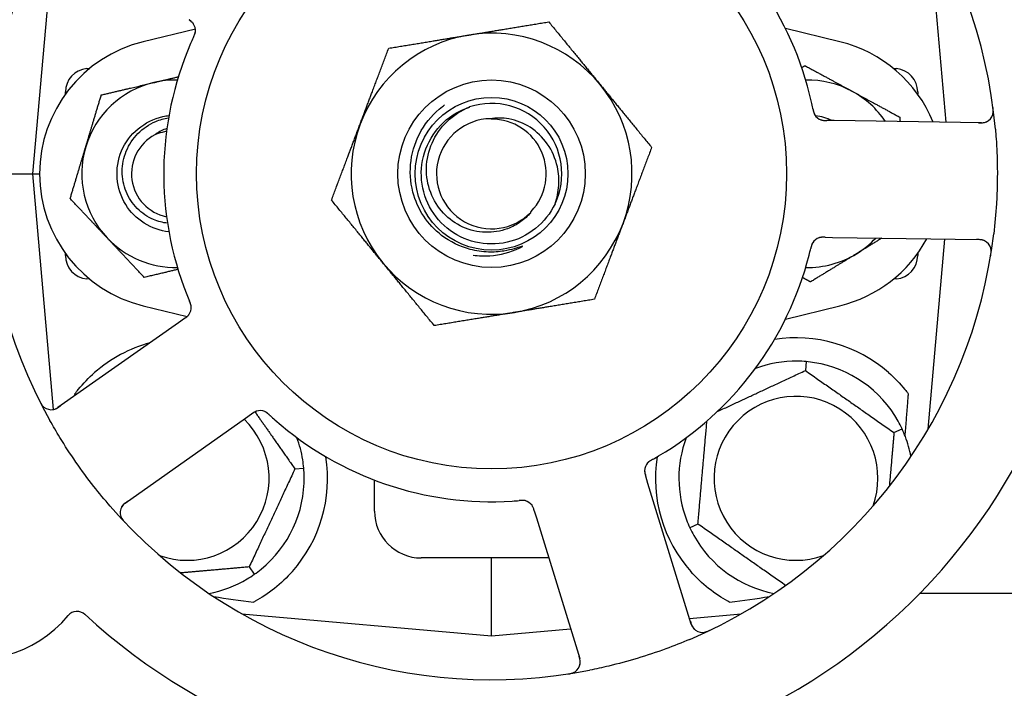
# Model space of a CAD drawing. Header units: inches. Extents: x 24 to 1128, y -58 to 748.
# Tile 617 of 656: x 617.58 to 620.21, y 567.19 to 568.97. Entities that reach past the tile are written whole.
import ezdxf

# ---------------------------------------------------------------- set-up
doc = ezdxf.new("R2010")
doc.units = ezdxf.units.IN
doc.header["$LTSCALE"] = 32
doc.header["$MEASUREMENT"] = 0
doc.layers.add('Visible (ANSI)', color=7, linetype='Continuous', lineweight=30)

msp = doc.modelspace()

# ---------------------------------------------------------------- linework, layer by layer
at = {"layer": 'Visible (ANSI)'}
for p, q in [((620.05613, 568.69701), (620.00851, 569.24124)), ((617.67616, 569.22298), (617.61813, 568.55978)), ((619.77281, 568.91195), (619.6276, 568.94738)), ((618.05261, 568.9459), (617.91346, 568.91195)), ((617.76269, 568.84025), (617.77057, 568.84094)), ((619.91569, 568.84094), (619.92358, 568.84025)), ((617.70563, 568.77219), (617.70563, 568.77799)), ((619.98063, 568.77799), (619.98063, 568.77219)), ((619.75782, 568.70157), (619.73792, 568.70188)), ((620.15078, 568.69557), (619.75782, 568.70157)), ((617.49313, 568.55978), (617.61813, 568.55978)), ((617.61813, 568.55978), (617.63688, 568.55978)), ((617.61813, 568.55978), (617.67315, 567.9309)), ((619.73319, 568.39041), (619.75306, 568.39011)), ((619.75306, 568.39011), (620.14603, 568.3841)), ((620.00851, 567.87832), (620.05289, 568.38553)), ((617.70563, 568.34157), (617.70563, 568.34737)), ((619.98063, 568.34737), (619.98063, 568.34157)), ((617.77057, 568.27862), (617.76269, 568.27931)), ((619.92358, 568.27931), (619.91569, 568.27862)), ((617.91346, 568.20761), (618.03065, 568.17902)), ((619.6276, 568.17218), (619.77281, 568.20761)), ((618.00726, 568.1622), (617.68581, 567.93608)), ((618.02351, 568.17364), (618.00726, 568.1622)), ((619.68287, 568.05859), (619.68079, 568.03486)), ((617.86504, 567.68131), (618.18648, 567.90743)), ((618.18648, 567.90743), (618.20275, 567.91888)), ((619.91726, 567.86928), (619.93885, 567.87935)), ((618.31821, 567.77244), (618.34194, 567.77452)), ((618.53063, 567.65978), (618.53063, 567.74249)), ((619.26064, 567.73368), (619.25478, 567.75269)), ((619.37636, 567.35809), (619.26064, 567.73368)), ((618.9571, 567.66094), (618.96295, 567.64196)), ((618.96295, 567.64196), (619.07867, 567.26637)), ((619.394, 567.62528), (619.37241, 567.61521)), ((618.99597, 567.53478), (618.65563, 567.53478)), ((618.84313, 567.45218), (618.84313, 567.53478)), ((618.19621, 567.51081), (618.20988, 567.49129)), ((618.84313, 567.32728), (618.84313, 567.45218)), ((623.20163, 567.43978), (619.98576, 567.43978)), ((618.17702, 567.38556), (618.84313, 567.32728)), ((619.37161, 567.37352), (619.50924, 567.38556)), ((618.84313, 567.32728), (619.05421, 567.34575))]:
    msp.add_line(p, q, dxfattribs=at)
for radius in [0.7875, 0.25014, 0.20385]:
    msp.add_circle((618.84313, 568.55978), radius, dxfattribs=at)
for centre, radius, start, end in [((618.84313, 568.55978), 1.6, 11.25836, 58.99093), ((618.84313, 568.55978), 1.35, 5.06409, 65.1852), ((618.84313, 568.55978), 0.875, 12.63234, 57.61695), ((618.84313, 568.55978), 1.35, 149.06409, 209.1852), ((618.02157, 568.94231), 0.03125, 353.91027, 35.9096), ((618.84313, 568.55978), 0.375, 99.34128, 159.34128), ((618.84313, 568.55978), 0.375, 39.34128, 99.34128), ((617.99938, 568.55978), 0.3625, 103.71173, 256.28827), ((618.84313, 568.55978), 0.875, 156.63234, 201.61695), ((619.68688, 568.55978), 0.3625, 22.33426, 76.28827), ((617.76813, 568.77799), 0.0625, 95, 180), ((619.91813, 568.77799), 0.0625, 0, 85), ((617.99938, 568.55978), 0.25, 103.27138, 163.27138), ((617.99938, 568.55978), 0.25, 88.80625, 103.27138), ((618.84313, 568.55978), 0.375, 339.34128, 39.34128), ((619.68688, 568.55978), 0.25, 61.47415, 91.19375), ((619.68688, 568.55978), 0.25, 33.97531, 61.47415), ((618.84313, 568.55978), 0.1875, 334.71096, 108.15663), ((619.73263, 568.73321), 0.03125, 209.91027, 251.9096), ((619.68688, 568.55978), 0.15607, 65.38093, 82.36076), ((620.15126, 568.72681), 0.03125, 269.12465, 7.27672), ((618.84313, 568.55978), 0.375, 159.34128, 219.34128), ((618.84313, 568.55978), 0.14696, 91.25861, 315.29572), ((618.84313, 568.55978), 0.14583, 316.55117, 90.00317), ((617.99938, 568.55978), 0.11727, 117.74755, 258.35099), ((617.99938, 568.55978), 0.25, 163.27138, 223.27138), ((618.84313, 568.55978), 0.375, 279.34128, 339.34128), ((618.84313, 568.55978), 1.35, 293.06409, 353.1852), ((617.99938, 568.55978), 0.25, 223.27138, 271.19375), ((619.72692, 568.35925), 0.03125, 107.11888, 148.57804), ((619.68688, 568.55978), 0.3625, 283.71173, 331.40056), ((619.68688, 568.55978), 0.25, 301.47415, 316.70461), ((620.14555, 568.35286), 0.03125, 350.97257, 89.12465), ((617.76813, 568.34157), 0.0625, 180, 265), ((618.84313, 568.55978), 0.875, 300.63234, 345.61695), ((619.68688, 568.55978), 0.25, 268.80625, 301.47415), ((619.91813, 568.34157), 0.0625, 275, 0), ((618.84313, 568.55978), 0.375, 219.34128, 279.34128), ((618.01027, 568.20253), 0.03125, 323.11888, 4.57804), ((618.84313, 568.55978), 1.6, 299.25836, 346.99093), ((618.03063, 567.74728), 0.375, 105.31908, 131.22959), ((619.65563, 567.74728), 0.375, 48.77041, 98.78707), ((619.65563, 567.74728), 0.3125, 89.15807, 110.27972), ((619.65563, 567.74728), 0.3125, 29.15807, 80.84193), ((617.66783, 567.96164), 0.03125, 206.97257, 305.12465), ((619.65563, 567.74728), 0.21875, 340.34111, 289.65889), ((618.22545, 567.89664), 0.03125, 65.91027, 107.9096), ((618.03063, 567.74728), 0.21875, 250.34111, 46.01219), ((618.84313, 568.55978), 0.875, 228.63234, 273.61695), ((617.46292, 567.58886), 0.325, 110.006, 320.24329), ((618.03063, 567.74728), 0.3125, 9.15807, 20.27972), ((619.65563, 567.74728), 0.3125, 159.72028, 200.84193), ((619.65563, 567.74728), 0.3125, 10.71622, 20.84193), ((618.03063, 567.74728), 0.375, 318.48111, 8.78707), ((619.65563, 567.74728), 0.375, 171.21293, 221.51889), ((619.28295, 567.76741), 0.03125, 137.91027, 179.9096), ((618.03063, 567.74728), 0.3125, 309.15807, 0.84193), ((618.92553, 567.65728), 0.03125, 35.11888, 76.57804), ((618.84313, 568.55978), 1.35, 221.06409, 281.1852), ((617.88302, 567.65575), 0.03125, 125.12465, 223.27672), ((618.65563, 567.65978), 0.125, 180, 270), ((619.65563, 567.74728), 0.3125, 209.15807, 259.28378), ((618.03063, 567.74728), 0.3125, 280.71622, 300.84193), ((617.7368, 567.36103), 0.03125, 47.29575, 140.24329), ((618.84313, 568.55978), 1.6, 227.25836, 274.99093), ((619.40623, 567.36729), 0.03125, 197.12465, 295.27672), ((619.04881, 567.25717), 0.03125, 278.97257, 17.12465)]:
    msp.add_arc(centre, radius, start, end, dxfattribs=at)
for centre, major_axis, start_param, end_param in [((619.84817, 567.36483), (-2.38839, 0.20896), 0.7552338, 0.8182595), ((617.8381, 567.36483), (2.38839, 0.20896), 5.4649258, 5.5279515)]:
    msp.add_ellipse(centre, major_axis=major_axis, ratio=0.0521373, start_param=start_param, end_param=end_param, dxfattribs=at)
for points, knots in [([(618.04761, 568.95958), (618.04756, 568.95966), (618.0475, 568.95974), (618.04733, 568.95999), (618.0472, 568.96017), (618.0466, 568.96098), (618.04602, 568.96172), (618.04451, 568.96341), (618.0435, 568.96443), (618.04133, 568.96638), (618.04017, 568.96734), (618.03845, 568.96869), (618.03791, 568.96911), (618.03709, 568.96973), (618.03682, 568.96993), (618.03627, 568.97034), (618.03601, 568.97054), (618.03574, 568.97074)], [0.038929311, 0.038929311, 0.038929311, 0.038929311, 0.040726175, 0.040726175, 0.043941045, 0.043941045, 0.054249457, 0.054249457, 0.066768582, 0.066768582, 0.078206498, 0.078206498, 0.083402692, 0.083402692, 0.086046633, 0.086046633, 0.088630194, 0.088630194, 0.088630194, 0.088630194]), ([(618.04716, 568.96026), (618.04716, 568.96026), (618.04715, 568.96026), (618.04711, 568.96032), (618.04698, 568.9605), (618.04657, 568.96106), (618.04624, 568.96148), (618.04547, 568.96243), (618.04502, 568.96293), (618.04443, 568.96354), (618.04428, 568.9637), (618.04316, 568.96483), (618.0418, 568.96605), (618.03949, 568.96789), (618.0388, 568.96843), (618.03771, 568.96926), (618.03733, 568.96955), (618.03655, 568.97014), (618.03614, 568.97044), (618.03574, 568.97074)], [0.028019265, 0.028019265, 0.028019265, 0.028019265, 0.028672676, 0.028672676, 0.033062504, 0.033062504, 0.040781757, 0.040781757, 0.051074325, 0.051074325, 0.054504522, 0.054504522, 0.07506277, 0.07506277, 0.083066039, 0.083066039, 0.087153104, 0.087153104, 0.091266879, 0.091266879, 0.091266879, 0.091266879]), ([(618.04742, 568.92374), (618.04722, 568.9233), (618.04701, 568.92284), (618.04678, 568.92234), (618.04475, 568.91788), (618.04203, 568.91177), (618.0399, 568.90683)], [0.48080563, 0.48080563, 0.48080563, 0.48080563, 0.5329828, 0.5329828, 0.5329828, 1, 1, 1, 1]), ([(618.04743, 568.92377), (618.04756, 568.92404), (618.04768, 568.92432), (618.04802, 568.92505), (618.04823, 568.92552), (618.04888, 568.92697), (618.04931, 568.92797), (618.05018, 568.93008), (618.05061, 568.9312), (618.05139, 568.93343), (618.05171, 568.9345), (618.05227, 568.93664), (618.05245, 568.93763), (618.05262, 568.93886), (618.05266, 568.93919), (618.05269, 568.93945)], [0.001596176, 0.001596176, 0.001596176, 0.001596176, 0.003937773, 0.003937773, 0.007842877, 0.007842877, 0.016055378, 0.016055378, 0.025513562, 0.025513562, 0.037191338, 0.037191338, 0.0541939, 0.0541939, 0.061558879, 0.061558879, 0.061558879, 0.061558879]), ([(618.04743, 568.92377), (618.04766, 568.92427), (618.04789, 568.92477), (618.04834, 568.92576), (618.04857, 568.92625), (618.0493, 568.92791), (618.04981, 568.92908), (618.05057, 568.93101), (618.05087, 568.93181), (618.0515, 568.93365), (618.05178, 568.93462), (618.05222, 568.93637), (618.05238, 568.93716), (618.05258, 568.93843), (618.05264, 568.93897), (618.05268, 568.93928), (618.05268, 568.93933), (618.05268, 568.93934), (618.05268, 568.93934), (618.05268, 568.93934)], [0, 0, 0, 0, 0.004180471, 0.004180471, 0.008305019, 0.008305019, 0.018114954, 0.018114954, 0.025612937, 0.025612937, 0.036850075, 0.036850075, 0.047489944, 0.047489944, 0.05608938, 0.05608938, 0.05828692, 0.05828692, 0.058652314, 0.058652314, 0.058652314, 0.058652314]), ([(618.70989, 568.39537), (618.69124, 568.40966), (618.67509, 568.42695), (618.64897, 568.46627), (618.63924, 568.48807), (618.62613, 568.5383), (618.62443, 568.56672), (618.63202, 568.62292), (618.64134, 568.65014), (618.67, 568.69975), (618.68916, 568.72162), (618.71381, 568.74065), (618.71569, 568.74205), (618.71759, 568.74342)], [-3.5801326, -3.5801326, -3.5801326, -3.5801326, -3.4004535, -3.4004535, -3.2191752, -3.2191752, -3.0035583, -3.0035583, -2.7857358, -2.7857358, -2.5657084, -2.5657084, -2.5477946, -2.5477946, -2.5477946, -2.5477946]), ([(619.01266, 568.47968), (618.98843, 568.4284), (618.93972, 568.38936), (618.88439, 568.37688), (618.82906, 568.3644), (618.76832, 568.37874), (618.72442, 568.41465), (618.6806, 568.45049), (618.65451, 568.50703), (618.65567, 568.56362), (618.65683, 568.62031), (618.68532, 568.67583), (618.7307, 568.70983), (618.74702, 568.72205), (618.76538, 568.7314), (618.78476, 568.73767)], [5.153766, 5.153766, 5.153766, 5.153766, 6.061332, 6.061332, 6.061332, 6.968806, 6.968806, 6.968806, 7.8744508, 7.8744508, 7.8744508, 8.7817425, 8.7817425, 8.7817425, 9.107885, 9.107885, 9.107885, 9.107885]), ([(618.94758, 568.4564), (618.93978, 568.44722), (618.93088, 568.43903), (618.9102, 568.42419), (618.89832, 568.41788), (618.86688, 568.40618), (618.84679, 568.40296), (618.80594, 568.40435), (618.78558, 568.40915), (618.74729, 568.42644), (618.72982, 568.43896), (618.7002, 568.47034), (618.68851, 568.48905), (618.67265, 568.5304), (618.66885, 568.55271), (618.66993, 568.59811), (618.67503, 568.62076), (618.69376, 568.66338), (618.70741, 568.68285), (618.74175, 568.71594), (618.76226, 568.72907), (618.7847, 568.73794)], [-1.5503297, -1.5503297, -1.5503297, -1.5503297, -1.4577971, -1.4577971, -1.3550285, -1.3550285, -1.200467, -1.200467, -1.0416694, -1.0416694, -0.8786368, -0.8786368, -0.7113708, -0.7113708, -0.5398726, -0.5398726, -0.3641439, -0.3641439, -0.1841858, -0.1841858, 0, 0, 0, 0]), ([(619.70081, 568.73304), (619.70071, 568.73351), (619.70061, 568.73401), (619.7005, 568.73455), (619.69952, 568.73935), (619.69813, 568.74589), (619.69695, 568.75114)], [0.48080563, 0.48080563, 0.48080563, 0.48080563, 0.5329828, 0.5329828, 0.5329828, 1, 1, 1, 1]), ([(620.1809, 568.7169), (620.18098, 568.71717), (620.18109, 568.71752), (620.1814, 568.71868), (620.18161, 568.71959), (620.18195, 568.72166), (620.1821, 568.72291), (620.18221, 568.72511), (620.18223, 568.72581), (620.18224, 568.72757), (620.18221, 568.72867), (620.18209, 568.731), (620.18199, 568.73226), (620.18179, 568.73421), (620.18171, 568.73495), (620.18153, 568.73639), (620.18144, 568.73709), (620.18134, 568.73781)], [0.051298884, 0.051298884, 0.051298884, 0.051298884, 0.057269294, 0.057269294, 0.069785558, 0.069785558, 0.083632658, 0.083632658, 0.089458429, 0.089458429, 0.097820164, 0.097820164, 0.107290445, 0.107290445, 0.113094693, 0.113094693, 0.118968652, 0.118968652, 0.118968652, 0.118968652]), ([(617.98203, 568.40451), (617.93528, 568.40988), (617.89141, 568.43741), (617.86658, 568.47745), (617.84039, 568.5197), (617.8361, 568.57475), (617.85543, 568.62055), (617.87476, 568.66633), (617.91719, 568.70165), (617.96572, 568.71236), (617.9711, 568.71355), (617.97654, 568.71443), (617.98201, 568.71501)], [6.3945263, 6.3945263, 6.3945263, 6.3945263, 7.2990044, 7.2990044, 7.2990044, 8.2534333, 8.2534333, 8.2534333, 9.2076053, 9.2076053, 9.2076053, 9.3134369, 9.3134369, 9.3134369, 9.3134369]), ([(619.70081, 568.733), (619.70087, 568.73271), (619.70093, 568.73242), (619.7011, 568.73162), (619.7012, 568.73112), (619.70153, 568.72957), (619.70176, 568.7285), (619.7023, 568.72629), (619.70261, 568.72513), (619.70329, 568.72287), (619.70366, 568.72181), (619.70447, 568.71975), (619.7049, 568.71885), (619.70548, 568.71775), (619.70565, 568.71745), (619.70578, 568.71723)], [0.001596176, 0.001596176, 0.001596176, 0.001596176, 0.003937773, 0.003937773, 0.007842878, 0.007842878, 0.016055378, 0.016055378, 0.025513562, 0.025513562, 0.03719134, 0.03719134, 0.0541939, 0.0541939, 0.061558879, 0.061558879, 0.061558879, 0.061558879]), ([(619.70081, 568.733), (619.70092, 568.73247), (619.70103, 568.73193), (619.70125, 568.73086), (619.70136, 568.73033), (619.70174, 568.72856), (619.70202, 568.72731), (619.70253, 568.7253), (619.70276, 568.72448), (619.70333, 568.72263), (619.70367, 568.72167), (619.70435, 568.72), (619.70469, 568.71927), (619.70527, 568.71812), (619.70553, 568.71765), (619.70569, 568.71737), (619.70571, 568.71734), (619.70572, 568.71733), (619.70572, 568.71732), (619.70572, 568.71732)], [0, 0, 0, 0, 0.004180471, 0.004180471, 0.008305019, 0.008305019, 0.018114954, 0.018114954, 0.025612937, 0.025612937, 0.036850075, 0.036850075, 0.047489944, 0.047489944, 0.05608938, 0.05608938, 0.05828692, 0.05828692, 0.058652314, 0.058652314, 0.058652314, 0.058652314]), ([(617.97814, 568.42781), (617.9654, 568.4293), (617.95291, 568.43262), (617.92472, 568.44462), (617.9099, 568.45474), (617.88474, 568.48025), (617.87471, 568.49548), (617.86091, 568.52919), (617.85737, 568.54738), (617.85741, 568.5844), (617.8611, 568.60286), (617.87542, 568.63763), (617.88602, 568.65356), (617.91289, 568.6807), (617.92899, 568.69157), (617.95771, 568.70373), (617.96921, 568.70704), (617.98094, 568.70895)], [-1.2470977, -1.2470977, -1.2470977, -1.2470977, -1.1486049, -1.1486049, -1.0127327, -1.0127327, -0.8746582, -0.8746582, -0.7343822, -0.7343822, -0.5919052, -0.5919052, -0.4472279, -0.4472279, -0.3003508, -0.3003508, -0.2092229, -0.2092229, -0.2092229, -0.2092229]), ([(619.01266, 568.47968), (619.01815, 568.49541), (619.0215, 568.5118), (619.02364, 568.54518), (619.02238, 568.56201), (619.01388, 568.60035), (619.00485, 568.62116), (618.9797, 568.65718), (618.96414, 568.67226), (618.92884, 568.69487), (618.90964, 568.7025), (618.8731, 568.70907), (618.85632, 568.7093), (618.8399, 568.7067)], [-0.89666376, -0.89666376, -0.89666376, -0.89666376, -0.7697294, -0.7697294, -0.64162523, -0.64162523, -0.47009117, -0.47009117, -0.30597672, -0.30597672, -0.14928046, -0.14928046, -0.02134877, -0.02134877, -0.02134877, -0.02134877]), ([(619.72172, 568.70393), (619.72181, 568.7039), (619.7219, 568.70386), (619.72219, 568.70376), (619.7224, 568.70369), (619.72336, 568.70339), (619.72426, 568.70313), (619.72648, 568.70265), (619.72789, 568.70242), (619.7308, 568.70212), (619.73231, 568.70203), (619.73449, 568.70194), (619.73517, 568.70193), (619.73619, 568.7019), (619.73654, 568.7019), (619.73722, 568.70189), (619.73755, 568.70188), (619.73788, 568.70188)], [0.038929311, 0.038929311, 0.038929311, 0.038929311, 0.040726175, 0.040726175, 0.043941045, 0.043941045, 0.054249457, 0.054249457, 0.066768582, 0.066768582, 0.078206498, 0.078206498, 0.083402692, 0.083402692, 0.086046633, 0.086046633, 0.088630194, 0.088630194, 0.088630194, 0.088630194]), ([(619.72249, 568.70365), (619.72249, 568.70365), (619.72249, 568.70365), (619.72256, 568.70363), (619.72277, 568.70356), (619.72343, 568.70335), (619.72395, 568.7032), (619.72513, 568.70289), (619.72578, 568.70275), (619.72662, 568.70259), (619.72684, 568.70255), (619.72841, 568.7023), (619.73022, 568.70212), (619.73317, 568.70198), (619.73405, 568.70195), (619.73543, 568.70192), (619.7359, 568.70191), (619.73688, 568.70189), (619.73738, 568.70188), (619.73788, 568.70188)], [0.028019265, 0.028019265, 0.028019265, 0.028019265, 0.028672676, 0.028672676, 0.033062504, 0.033062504, 0.040781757, 0.040781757, 0.051074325, 0.051074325, 0.054504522, 0.054504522, 0.07506277, 0.07506277, 0.083066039, 0.083066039, 0.087153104, 0.087153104, 0.091266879, 0.091266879, 0.091266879, 0.091266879]), ([(620.14268, 568.69569), (620.14362, 568.69568), (620.14457, 568.69566), (620.14826, 568.69564), (620.15098, 568.69571), (620.15552, 568.69611), (620.15744, 568.69641), (620.16055, 568.69711), (620.16194, 568.69754), (620.16407, 568.69835), (620.16485, 568.69869), (620.16566, 568.69909), (620.16583, 568.69917), (620.16598, 568.69925)], [0, 0, 0, 0, 0.007248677, 0.007248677, 0.028564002, 0.028564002, 0.047482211, 0.047482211, 0.06536174, 0.06536174, 0.076705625, 0.076705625, 0.079955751, 0.079955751, 0.079955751, 0.079955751]), ([(617.97544, 568.67266), (617.97169, 568.67198), (617.96794, 568.67113), (617.95644, 568.66805), (617.94995, 568.66562), (617.94478, 568.66357)], [0.060737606, 0.060737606, 0.060737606, 0.060737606, 0.090010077, 0.090010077, 0.150835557, 0.150835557, 0.150835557, 0.150835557]), ([(620.18786, 568.67894), (620.18863, 568.67027), (620.18932, 568.66159), (620.19162, 568.62831), (620.19264, 568.6039), (620.19325, 568.56137), (620.19315, 568.54333), (620.1923, 568.50992), (620.19164, 568.49458), (620.18915, 568.45276), (620.18678, 568.42625), (620.18359, 568.39959)], [-0.73117437, -0.73117437, -0.73117437, -0.73117437, -0.66329539, -0.66329539, -0.47009836, -0.47009836, -0.32966499, -0.32966499, -0.20932583, -0.20932583, 0, 0, 0, 0]), ([(618.87628, 568.35361), (618.86251, 568.3514), (618.84863, 568.35048), (618.81833, 568.3514), (618.80209, 568.35375), (618.75856, 568.36522), (618.73263, 568.37795), (618.70989, 568.39537)], [-0.44935864, -0.44935864, -0.44935864, -0.44935864, -0.34320731, -0.34320731, -0.21838639, -0.21838639, 0, 0, 0, 0]), ([(619.70065, 568.37619), (619.70053, 568.37599), (619.70037, 568.37573), (619.69993, 568.37497), (619.69963, 568.37441), (619.69903, 568.3732), (619.69874, 568.37256), (619.6982, 568.37125), (619.69796, 568.37061), (619.69741, 568.36902), (619.69709, 568.36804), (619.69667, 568.36658), (619.69655, 568.36614), (619.69611, 568.36453), (619.69581, 568.36332), (619.69543, 568.36175), (619.69534, 568.36136), (619.69521, 568.3608), (619.69517, 568.36063), (619.69513, 568.36046)], [0.044252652, 0.044252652, 0.044252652, 0.044252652, 0.050671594, 0.050671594, 0.061250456, 0.061250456, 0.071050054, 0.071050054, 0.078610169, 0.078610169, 0.087196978, 0.087196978, 0.090753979, 0.090753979, 0.100050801, 0.100050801, 0.10314767, 0.10314767, 0.10451733, 0.10451733, 0.10451733, 0.10451733]), ([(619.70045, 568.37587), (619.70045, 568.37587), (619.70043, 568.37584), (619.70036, 568.37573), (619.70029, 568.37561), (619.70006, 568.37522), (619.69988, 568.37491), (619.69929, 568.37383), (619.69888, 568.37298), (619.69811, 568.37113), (619.69775, 568.37015), (619.69699, 568.36783), (619.69659, 568.36643), (619.69589, 568.36369), (619.69557, 568.36234), (619.69522, 568.36083), (619.69517, 568.36064), (619.69513, 568.36046)], [0.030853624, 0.030853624, 0.030853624, 0.030853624, 0.032941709, 0.032941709, 0.03638518, 0.03638518, 0.042347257, 0.042347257, 0.055267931, 0.055267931, 0.065838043, 0.065838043, 0.077516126, 0.077516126, 0.087897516, 0.087897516, 0.089364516, 0.089364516, 0.089364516, 0.089364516]), ([(619.73315, 568.39041), (619.73285, 568.39042), (619.73255, 568.39042), (619.73092, 568.39045), (619.72954, 568.39046), (619.72667, 568.39041), (619.72515, 568.39034), (619.72246, 568.39009), (619.72125, 568.38991), (619.71902, 568.38947), (619.71797, 568.38919), (619.71709, 568.38892), (619.71697, 568.38888), (619.71686, 568.38884)], [0, 0, 0, 0, 0.002309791, 0.002309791, 0.012623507, 0.012623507, 0.024338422, 0.024338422, 0.035397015, 0.035397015, 0.047442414, 0.047442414, 0.049661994, 0.049661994, 0.049661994, 0.049661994]), ([(619.73319, 568.39041), (619.73266, 568.39042), (619.73213, 568.39043), (619.7311, 568.39044), (619.73059, 568.39045), (619.72946, 568.39046), (619.72883, 568.39046), (619.7266, 568.39044), (619.72517, 568.39038), (619.72294, 568.3902), (619.72197, 568.39007), (619.72024, 568.38977), (619.71949, 568.3896), (619.71826, 568.38928), (619.71771, 568.38912), (619.7174, 568.38902), (619.71736, 568.38901), (619.71736, 568.38901), (619.71736, 568.38901), (619.71736, 568.38901)], [0, 0, 0, 0, 0.004355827, 0.004355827, 0.008687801, 0.008687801, 0.014307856, 0.014307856, 0.029588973, 0.029588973, 0.043844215, 0.043844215, 0.054171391, 0.054171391, 0.061954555, 0.061954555, 0.063871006, 0.063871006, 0.063878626, 0.063878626, 0.063878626, 0.063878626]), ([(620.16102, 568.38001), (620.16076, 568.38015), (620.16043, 568.38032), (620.15883, 568.38112), (620.1572, 568.38178), (620.15417, 568.3827), (620.15269, 568.38305), (620.14887, 568.38369), (620.14643, 568.38393), (620.14288, 568.38412), (620.14183, 568.38415), (620.13982, 568.3842), (620.13886, 568.38421), (620.1379, 568.38423)], [0.058736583, 0.058736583, 0.058736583, 0.058736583, 0.064782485, 0.064782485, 0.086145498, 0.086145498, 0.103238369, 0.103238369, 0.123434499, 0.123434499, 0.131598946, 0.131598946, 0.138939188, 0.138939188, 0.138939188, 0.138939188]), ([(618.79423, 568.34277), (618.80874, 568.34074), (618.82344, 568.34015), (618.86611, 568.34277), (618.89349, 568.34987), (618.91869, 568.3621)], [-0.32666896, -0.32666896, -0.32666896, -0.32666896, -0.21422591, -0.21422591, 0, 0, 0, 0]), ([(618.91869, 568.3621), (618.92019, 568.36284), (618.92186, 568.36369), (618.92387, 568.36484), (618.92479, 568.36539), (618.92545, 568.36591), (618.92558, 568.36602), (618.92569, 568.36616), (618.92573, 568.3662), (618.92576, 568.36626), (618.92576, 568.36628), (618.92577, 568.36632), (618.92576, 568.36633), (618.92575, 568.36636), (618.92574, 568.36637), (618.92571, 568.3664), (618.92568, 568.36641), (618.9256, 568.36642), (618.92554, 568.36642), (618.92531, 568.36642), (618.92505, 568.36638), (618.92379, 568.36609), (618.92226, 568.36561), (618.91306, 568.36261), (618.89739, 568.35701), (618.87628, 568.35361)], [-0.32002064, -0.32002064, -0.32002064, -0.32002064, -0.25037654, -0.25037654, -0.22022079, -0.22022079, -0.21319305, -0.21319305, -0.21059304, -0.21059304, -0.20923641, -0.20923641, -0.20821255, -0.20821255, -0.20712521, -0.20712521, -0.2055378, -0.2055378, -0.20262718, -0.20262718, -0.19315319, -0.19315319, -0.1629071, -0.1629071, 0, 0, 0, 0]), ([(620.17528, 568.34098), (620.17539, 568.3416), (620.17549, 568.34221), (620.17575, 568.34387), (620.1759, 568.34493), (620.17615, 568.34691), (620.17624, 568.34783), (620.17645, 568.35019), (620.17652, 568.35166), (620.17654, 568.35421), (620.1765, 568.35534), (620.17636, 568.35727), (620.17625, 568.35809), (620.176, 568.35973), (620.17583, 568.36051), (620.17561, 568.36138), (620.17556, 568.36156), (620.17551, 568.36172)], [0, 0, 0, 0, 0.005149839, 0.005149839, 0.013554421, 0.013554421, 0.020527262, 0.020527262, 0.031641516, 0.031641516, 0.041623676, 0.041623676, 0.051235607, 0.051235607, 0.06373445, 0.06373445, 0.067355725, 0.067355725, 0.067355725, 0.067355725]), ([(618.04147, 568.20427), (618.04145, 568.2045), (618.04143, 568.2048), (618.04134, 568.20568), (618.04126, 568.20631), (618.04103, 568.20764), (618.04089, 568.20833), (618.04055, 568.2097), (618.04037, 568.21037), (618.03989, 568.21198), (618.03956, 568.21296), (618.03905, 568.21439), (618.03889, 568.21482), (618.0383, 568.21637), (618.03783, 568.21752), (618.03721, 568.21902), (618.03705, 568.21939), (618.03683, 568.21992), (618.03676, 568.22008), (618.0367, 568.22024)], [0.044252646, 0.044252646, 0.044252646, 0.044252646, 0.05067159, 0.05067159, 0.061250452, 0.061250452, 0.07105005, 0.07105005, 0.078610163, 0.078610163, 0.087196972, 0.087196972, 0.090753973, 0.090753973, 0.100050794, 0.100050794, 0.103147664, 0.103147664, 0.104517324, 0.104517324, 0.104517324, 0.104517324]), ([(618.04145, 568.20465), (618.04145, 568.20465), (618.04145, 568.20468), (618.04144, 568.20481), (618.04143, 568.20495), (618.04138, 568.2054), (618.04135, 568.20576), (618.04118, 568.20698), (618.04102, 568.2079), (618.04056, 568.20985), (618.04027, 568.21086), (618.03952, 568.21319), (618.03902, 568.21455), (618.03798, 568.21718), (618.03745, 568.21846), (618.03684, 568.21989), (618.03677, 568.22007), (618.0367, 568.22024)], [0.030853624, 0.030853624, 0.030853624, 0.030853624, 0.032941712, 0.032941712, 0.036385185, 0.036385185, 0.042347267, 0.042347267, 0.055267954, 0.055267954, 0.065838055, 0.065838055, 0.077516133, 0.077516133, 0.087897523, 0.087897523, 0.089364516, 0.089364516, 0.089364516, 0.089364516]), ([(618.02351, 568.17364), (618.02394, 568.17394), (618.02438, 568.17425), (618.02522, 568.17484), (618.02563, 568.17514), (618.02656, 568.1758), (618.02706, 568.17617), (618.02886, 568.17749), (618.02998, 568.17838), (618.03167, 568.17984), (618.03239, 568.1805), (618.03361, 568.18177), (618.03412, 568.18235), (618.03493, 568.18333), (618.03527, 568.18378), (618.03547, 568.18404), (618.03549, 568.18408), (618.03549, 568.18408), (618.03549, 568.18408), (618.03549, 568.18408)], [0, 0, 0, 0, 0.004355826, 0.004355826, 0.008687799, 0.008687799, 0.014307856, 0.014307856, 0.029588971, 0.029588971, 0.043844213, 0.043844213, 0.054171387, 0.054171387, 0.06195455, 0.06195455, 0.063871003, 0.063871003, 0.063878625, 0.063878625, 0.063878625, 0.063878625]), ([(618.02354, 568.17366), (618.02379, 568.17383), (618.02403, 568.174), (618.02537, 568.17495), (618.02649, 568.17575), (618.02879, 568.17747), (618.02997, 568.17842), (618.032, 568.18021), (618.03288, 568.18106), (618.03442, 568.18272), (618.0351, 568.18357), (618.03565, 568.18431), (618.03573, 568.18442), (618.0358, 568.18451)], [0, 0, 0, 0, 0.002309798, 0.002309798, 0.012623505, 0.012623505, 0.02433842, 0.02433842, 0.035397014, 0.035397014, 0.047442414, 0.047442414, 0.049661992, 0.049661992, 0.049661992, 0.049661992]), ([(617.73114, 567.97295), (617.73397, 567.97671), (617.73691, 567.98046), (617.75302, 568.00023), (617.76799, 568.01573), (617.78348, 568.02931)], [1.53001661, 1.53001661, 1.53001661, 1.53001661, 1.56598407, 1.56598407, 1.72098253, 1.72098253, 1.72098253, 1.72098253]), ([(619.90279, 568.02931), (619.91827, 568.01574), (619.93322, 568.00026), (619.94934, 567.98049), (619.95229, 567.97672), (619.95513, 567.97295)], [0.52788927, 0.52788927, 0.52788927, 0.52788927, 0.6827691, 0.6827691, 0.71884724, 0.71884724, 0.71884724, 0.71884724]), ([(617.63679, 567.95378), (617.63707, 567.95322), (617.63735, 567.95266), (617.63812, 567.95117), (617.63862, 567.95022), (617.63958, 567.94847), (617.64004, 567.94767), (617.64127, 567.94564), (617.64207, 567.94441), (617.64355, 567.94233), (617.64425, 567.94144), (617.6455, 567.93997), (617.64606, 567.93936), (617.64724, 567.93819), (617.64783, 567.93765), (617.64852, 567.93708), (617.64867, 567.93696), (617.6488, 567.93686)], [0, 0, 0, 0, 0.005149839, 0.005149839, 0.013554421, 0.013554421, 0.020527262, 0.020527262, 0.031641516, 0.031641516, 0.041623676, 0.041623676, 0.051235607, 0.051235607, 0.06373445, 0.06373445, 0.067355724, 0.067355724, 0.067355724, 0.067355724]), ([(617.67127, 567.93058), (617.67157, 567.93062), (617.67193, 567.93067), (617.6737, 567.93097), (617.67541, 567.93139), (617.6784, 567.93244), (617.6798, 567.93302), (617.68326, 567.93475), (617.68538, 567.93598), (617.68837, 567.93793), (617.68923, 567.93851), (617.69089, 567.93965), (617.69167, 567.94021), (617.69246, 567.94076)], [0.058736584, 0.058736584, 0.058736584, 0.058736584, 0.064782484, 0.064782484, 0.086145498, 0.086145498, 0.103238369, 0.103238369, 0.123434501, 0.123434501, 0.131598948, 0.131598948, 0.13893919, 0.13893919, 0.13893919, 0.13893919]), ([(618.21707, 567.92674), (618.21698, 567.92671), (618.21688, 567.92669), (618.21659, 567.9266), (618.21638, 567.92653), (618.21542, 567.92621), (618.21454, 567.92589), (618.21247, 567.92498), (618.21119, 567.92433), (618.20866, 567.92287), (618.20739, 567.92206), (618.20558, 567.92084), (618.20501, 567.92045), (618.20417, 567.91987), (618.20389, 567.91967), (618.20333, 567.91928), (618.20306, 567.91909), (618.20279, 567.9189)], [0.038929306, 0.038929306, 0.038929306, 0.038929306, 0.040726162, 0.040726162, 0.043941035, 0.043941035, 0.054249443, 0.054249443, 0.066768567, 0.066768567, 0.078206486, 0.078206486, 0.083402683, 0.083402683, 0.086046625, 0.086046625, 0.088630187, 0.088630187, 0.088630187, 0.088630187]), ([(618.21629, 567.92651), (618.21629, 567.92651), (618.21628, 567.92651), (618.21622, 567.92649), (618.216, 567.92642), (618.21535, 567.92621), (618.21484, 567.92602), (618.2137, 567.92558), (618.21309, 567.92531), (618.21232, 567.92494), (618.21212, 567.92485), (618.2107, 567.92413), (618.20912, 567.92321), (618.20666, 567.92159), (618.20593, 567.9211), (618.2048, 567.92031), (618.20441, 567.92004), (618.20361, 567.91948), (618.2032, 567.91919), (618.20279, 567.9189)], [0.028019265, 0.028019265, 0.028019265, 0.028019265, 0.028672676, 0.028672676, 0.033062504, 0.033062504, 0.040781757, 0.040781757, 0.051074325, 0.051074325, 0.054504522, 0.054504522, 0.075062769, 0.075062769, 0.083066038, 0.083066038, 0.087153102, 0.087153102, 0.091266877, 0.091266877, 0.091266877, 0.091266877]), ([(618.25107, 567.91551), (618.25085, 567.91571), (618.25063, 567.91591), (618.25003, 567.91646), (618.24966, 567.9168), (618.24848, 567.91786), (618.24766, 567.91859), (618.24593, 567.92007), (618.24499, 567.92082), (618.24311, 567.92225), (618.24219, 567.92289), (618.24033, 567.92408), (618.23944, 567.92456), (618.23833, 567.9251), (618.23802, 567.92524), (618.23779, 567.92535)], [0.001596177, 0.001596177, 0.001596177, 0.001596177, 0.00393777, 0.00393777, 0.007842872, 0.007842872, 0.016055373, 0.016055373, 0.025513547, 0.025513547, 0.037191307, 0.037191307, 0.054193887, 0.054193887, 0.06155888, 0.06155888, 0.06155888, 0.06155888]), ([(618.25107, 567.91551), (618.25067, 567.91588), (618.25027, 567.91625), (618.24946, 567.91698), (618.24906, 567.91735), (618.24771, 567.91856), (618.24675, 567.9194), (618.24516, 567.92073), (618.24449, 567.92126), (618.24294, 567.92242), (618.2421, 567.92299), (618.24057, 567.92395), (618.23986, 567.92434), (618.23872, 567.92493), (618.23823, 567.92516), (618.23794, 567.92528), (618.2379, 567.9253), (618.23789, 567.92531), (618.23789, 567.92531), (618.23789, 567.92531)], [0, 0, 0, 0, 0.004180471, 0.004180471, 0.008305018, 0.008305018, 0.018114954, 0.018114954, 0.025612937, 0.025612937, 0.036850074, 0.036850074, 0.047489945, 0.047489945, 0.056089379, 0.056089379, 0.058286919, 0.058286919, 0.058652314, 0.058652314, 0.058652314, 0.058652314]), ([(617.82527, 567.67296), (617.81021, 567.69025), (617.79568, 567.70781), (617.7651, 567.74672), (617.74905, 567.76844), (617.71861, 567.81236), (617.70436, 567.83426), (617.68176, 567.8713), (617.673, 567.88628), (617.66452, 567.90147)], [-0.73118965, -0.73118965, -0.73118965, -0.73118965, -0.55244576, -0.55244576, -0.34137939, -0.34137939, -0.13566771, -0.13566771, 0, 0, 0, 0]), ([(618.2511, 567.91548), (618.25145, 567.91516), (618.25183, 567.91481), (618.25223, 567.91444), (618.25585, 567.91113), (618.26082, 567.90666), (618.26486, 567.90311)], [0.48080563, 0.48080563, 0.48080563, 0.48080563, 0.5329828, 0.5329828, 0.5329828, 1, 1, 1, 1]), ([(619.27292, 567.79761), (619.27266, 567.79746), (619.27239, 567.79731), (619.27169, 567.79691), (619.27125, 567.79666), (619.26987, 567.79587), (619.26893, 567.79531), (619.26699, 567.79412), (619.26598, 567.79347), (619.26404, 567.79212), (619.26315, 567.79144), (619.26144, 567.79003), (619.26072, 567.78934), (619.25985, 567.78845), (619.25962, 567.7882), (619.25945, 567.78801)], [0.001596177, 0.001596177, 0.001596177, 0.001596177, 0.00393777, 0.00393777, 0.007842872, 0.007842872, 0.016055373, 0.016055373, 0.025513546, 0.025513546, 0.037191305, 0.037191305, 0.054193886, 0.054193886, 0.06155888, 0.06155888, 0.06155888, 0.06155888]), ([(619.27292, 567.79761), (619.27244, 567.79734), (619.27196, 567.79707), (619.27102, 567.79653), (619.27054, 567.79626), (619.26897, 567.79535), (619.26788, 567.7947), (619.26612, 567.79359), (619.26541, 567.79312), (619.26382, 567.792), (619.26302, 567.79138), (619.26164, 567.79023), (619.26105, 567.78968), (619.26014, 567.78877), (619.25977, 567.78837), (619.25956, 567.78814), (619.25953, 567.78811), (619.25952, 567.7881), (619.25952, 567.7881), (619.25952, 567.7881)], [0, 0, 0, 0, 0.004180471, 0.004180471, 0.008305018, 0.008305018, 0.018114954, 0.018114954, 0.025612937, 0.025612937, 0.036850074, 0.036850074, 0.047489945, 0.047489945, 0.056089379, 0.056089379, 0.058286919, 0.058286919, 0.058652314, 0.058652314, 0.058652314, 0.058652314]), ([(619.27295, 567.79762), (619.27337, 567.79786), (619.27381, 567.79811), (619.27429, 567.79838), (619.27855, 567.80079), (619.28434, 567.80414), (619.28897, 567.80688)], [0.48080563, 0.48080563, 0.48080563, 0.48080563, 0.5329828, 0.5329828, 0.5329828, 1, 1, 1, 1]), ([(619.2517, 567.76792), (619.2517, 567.76792), (619.2517, 567.76792), (619.2517, 567.76785), (619.2517, 567.76762), (619.2517, 567.76693), (619.25172, 567.76639), (619.25179, 567.76517), (619.25186, 567.76451), (619.25197, 567.76366), (619.252, 567.76345), (619.25224, 567.76188), (619.25263, 567.76009), (619.25341, 567.75725), (619.25365, 567.7564), (619.25405, 567.75508), (619.25419, 567.75463), (619.25447, 567.7537), (619.25462, 567.75321), (619.25477, 567.75273)], [0.028019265, 0.028019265, 0.028019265, 0.028019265, 0.028672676, 0.028672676, 0.033062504, 0.033062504, 0.040781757, 0.040781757, 0.051074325, 0.051074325, 0.054504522, 0.054504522, 0.075062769, 0.075062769, 0.083066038, 0.083066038, 0.087153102, 0.087153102, 0.091266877, 0.091266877, 0.091266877, 0.091266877]), ([(619.25172, 567.76874), (619.25172, 567.76864), (619.25172, 567.76854), (619.25171, 567.76824), (619.25171, 567.76802), (619.25172, 567.76701), (619.25176, 567.76607), (619.25198, 567.76382), (619.2522, 567.76241), (619.25281, 567.75954), (619.25319, 567.75808), (619.25378, 567.75598), (619.25398, 567.75533), (619.25427, 567.75435), (619.25437, 567.75402), (619.25457, 567.75337), (619.25467, 567.75305), (619.25477, 567.75273)], [0.038929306, 0.038929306, 0.038929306, 0.038929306, 0.040726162, 0.040726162, 0.043941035, 0.043941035, 0.054249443, 0.054249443, 0.066768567, 0.066768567, 0.078206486, 0.078206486, 0.083402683, 0.083402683, 0.086046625, 0.086046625, 0.088630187, 0.088630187, 0.088630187, 0.088630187]), ([(617.87167, 567.68597), (617.8709, 567.68543), (617.87012, 567.68488), (617.86712, 567.68274), (617.86496, 567.68108), (617.86152, 567.67809), (617.86015, 567.67671), (617.85804, 567.67431), (617.85717, 567.67316), (617.85592, 567.67125), (617.85549, 567.67051), (617.85507, 567.66972), (617.85498, 567.66955), (617.8549, 567.6694)], [0, 0, 0, 0, 0.007248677, 0.007248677, 0.028564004, 0.028564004, 0.047482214, 0.047482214, 0.065361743, 0.065361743, 0.076705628, 0.076705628, 0.079955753, 0.079955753, 0.079955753, 0.079955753]), ([(618.93315, 567.68759), (618.93315, 567.68759), (618.93312, 567.6876), (618.93299, 567.68763), (618.93285, 567.68766), (618.93241, 567.68776), (618.93206, 567.68784), (618.93085, 567.68806), (618.92992, 567.68819), (618.92792, 567.68835), (618.92688, 567.68839), (618.92443, 567.6884), (618.92298, 567.68834), (618.92016, 567.68817), (618.91877, 567.68805), (618.91723, 567.68792), (618.91704, 567.68791), (618.91685, 567.68789)], [0.030853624, 0.030853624, 0.030853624, 0.030853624, 0.032941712, 0.032941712, 0.036385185, 0.036385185, 0.042347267, 0.042347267, 0.055267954, 0.055267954, 0.065838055, 0.065838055, 0.077516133, 0.077516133, 0.087897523, 0.087897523, 0.089364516, 0.089364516, 0.089364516, 0.089364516]), ([(618.93351, 567.6875), (618.93329, 567.68755), (618.933, 567.68762), (618.93213, 567.68781), (618.93151, 567.68792), (618.93017, 567.68812), (618.92948, 567.6882), (618.92806, 567.6883), (618.92737, 567.68834), (618.9257, 567.68837), (618.92466, 567.68836), (618.92314, 567.68832), (618.92269, 567.6883), (618.92103, 567.68822), (618.91978, 567.68813), (618.91817, 567.688), (618.91777, 567.68797), (618.9172, 567.68792), (618.91702, 567.6879), (618.91685, 567.68789)], [0.044252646, 0.044252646, 0.044252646, 0.044252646, 0.05067159, 0.05067159, 0.061250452, 0.061250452, 0.07105005, 0.07105005, 0.078610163, 0.078610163, 0.087196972, 0.087196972, 0.090753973, 0.090753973, 0.100050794, 0.100050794, 0.103147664, 0.103147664, 0.104517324, 0.104517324, 0.104517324, 0.104517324]), ([(618.95709, 567.66099), (618.957, 567.66127), (618.95691, 567.66155), (618.95643, 567.66312), (618.95601, 567.66443), (618.95508, 567.66715), (618.95455, 567.66857), (618.95348, 567.67105), (618.95293, 567.67215), (618.95183, 567.67413), (618.95123, 567.67505), (618.9507, 567.6758), (618.95062, 567.6759), (618.95056, 567.676)], [0, 0, 0, 0, 0.002309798, 0.002309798, 0.012623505, 0.012623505, 0.02433842, 0.02433842, 0.035397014, 0.035397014, 0.047442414, 0.047442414, 0.049661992, 0.049661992, 0.049661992, 0.049661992]), ([(618.9571, 567.66095), (618.95694, 567.66145), (618.95679, 567.66196), (618.95648, 567.66295), (618.95633, 567.66343), (618.95598, 567.66451), (618.95579, 567.66511), (618.95508, 567.66722), (618.95459, 567.66856), (618.95373, 567.67063), (618.95331, 567.67151), (618.95248, 567.67306), (618.95209, 567.67373), (618.95141, 567.6748), (618.95109, 567.67527), (618.9509, 567.67553), (618.95087, 567.67557), (618.95087, 567.67557), (618.95087, 567.67557), (618.95087, 567.67557)], [0, 0, 0, 0, 0.004355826, 0.004355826, 0.008687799, 0.008687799, 0.014307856, 0.014307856, 0.029588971, 0.029588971, 0.043844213, 0.043844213, 0.054171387, 0.054171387, 0.06195455, 0.06195455, 0.063871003, 0.063871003, 0.063878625, 0.063878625, 0.063878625, 0.063878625]), ([(617.85321, 567.64635), (617.8533, 567.64608), (617.85342, 567.64574), (617.85385, 567.64461), (617.85422, 567.64375), (617.85515, 567.64188), (617.85577, 567.64078), (617.85697, 567.63893), (617.85737, 567.63836), (617.8584, 567.63693), (617.85906, 567.63605), (617.86053, 567.63423), (617.86135, 567.63328), (617.86266, 567.63181), (617.86316, 567.63127), (617.86415, 567.63021), (617.86464, 567.6297), (617.86514, 567.62917)], [0.051298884, 0.051298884, 0.051298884, 0.051298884, 0.057269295, 0.057269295, 0.069785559, 0.069785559, 0.08363266, 0.08363266, 0.08945843, 0.08945843, 0.097820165, 0.097820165, 0.107290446, 0.107290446, 0.113094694, 0.113094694, 0.118968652, 0.118968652, 0.118968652, 0.118968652]), ([(618.31141, 567.4987), (618.29723, 567.48269), (618.28076, 567.46704), (618.2464, 567.43978), (618.22849, 567.42819), (618.21081, 567.4184), (618.20929, 567.41757), (618.20777, 567.41675)], [0.51027295, 0.51027295, 0.51027295, 0.51027295, 0.67314933, 0.67314933, 0.83782619, 0.83782619, 0.85301482, 0.85301482, 0.85301482, 0.85301482]), ([(619.4785, 567.41675), (619.47697, 567.41757), (619.47546, 567.4184), (619.45777, 567.42819), (619.43987, 567.43978), (619.4055, 567.46704), (619.38904, 567.48269), (619.37486, 567.4987)], [1.42951458, 1.42951458, 1.42951458, 1.42951458, 1.44470322, 1.44470322, 1.60938008, 1.60938008, 1.77225646, 1.77225646, 1.77225646, 1.77225646]), ([(619.37397, 567.36584), (619.37425, 567.36494), (619.37453, 567.36403), (619.37565, 567.36052), (619.37655, 567.35795), (619.37834, 567.35376), (619.37922, 567.35202), (619.38085, 567.34928), (619.38168, 567.34809), (619.38311, 567.34632), (619.38368, 567.34568), (619.38431, 567.34503), (619.38444, 567.34489), (619.38456, 567.34478)], [0, 0, 0, 0, 0.007248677, 0.007248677, 0.028564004, 0.028564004, 0.047482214, 0.047482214, 0.065361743, 0.065361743, 0.076705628, 0.076705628, 0.079955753, 0.079955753, 0.079955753, 0.079955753]), ([(619.37201, 567.31769), (619.35092, 567.30871), (619.32972, 567.30032), (619.28327, 567.28326), (619.25765, 567.27471), (619.20648, 567.25933), (619.18125, 567.25255), (619.13903, 567.24249), (619.12208, 567.2388), (619.10501, 567.23542)], [-0.73118965, -0.73118965, -0.73118965, -0.73118965, -0.55244576, -0.55244576, -0.34137939, -0.34137939, -0.13566771, -0.13566771, 0, 0, 0, 0]), ([(619.40595, 567.33604), (619.40624, 567.33605), (619.4066, 567.33605), (619.4078, 567.33611), (619.40873, 567.3362), (619.41081, 567.33651), (619.41205, 567.33676), (619.41417, 567.33733), (619.41484, 567.33753), (619.41652, 567.33806), (619.41756, 567.33843), (619.41974, 567.33926), (619.4209, 567.33975), (619.4227, 567.34054), (619.42337, 567.34085), (619.42469, 567.34146), (619.42533, 567.34177), (619.42597, 567.34208)], [0.051298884, 0.051298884, 0.051298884, 0.051298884, 0.057269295, 0.057269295, 0.069785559, 0.069785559, 0.08363266, 0.08363266, 0.08945843, 0.08945843, 0.097820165, 0.097820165, 0.107290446, 0.107290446, 0.113094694, 0.113094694, 0.118968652, 0.118968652, 0.118968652, 0.118968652]), ([(619.07941, 567.25084), (619.07947, 567.25114), (619.07953, 567.2515), (619.07979, 567.25327), (619.07992, 567.25502), (619.07985, 567.25819), (619.07972, 567.2597), (619.07915, 567.26353), (619.07863, 567.26593), (619.07771, 567.26937), (619.07742, 567.27038), (619.07684, 567.2723), (619.07656, 567.27322), (619.07628, 567.27413)], [0.058736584, 0.058736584, 0.058736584, 0.058736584, 0.064782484, 0.064782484, 0.086145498, 0.086145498, 0.103238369, 0.103238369, 0.123434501, 0.123434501, 0.131598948, 0.131598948, 0.13893919, 0.13893919, 0.13893919, 0.13893919]), ([(619.0467, 567.22522), (619.04732, 567.22531), (619.04793, 567.2254), (619.04959, 567.22567), (619.05065, 567.22585), (619.05261, 567.22623), (619.05351, 567.22642), (619.05582, 567.22696), (619.05724, 567.22734), (619.05967, 567.22811), (619.06073, 567.2285), (619.06252, 567.22923), (619.06327, 567.22958), (619.06475, 567.23033), (619.06544, 567.23073), (619.0662, 567.23121), (619.06636, 567.23132), (619.0665, 567.23141)], [0, 0, 0, 0, 0.005149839, 0.005149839, 0.013554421, 0.013554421, 0.020527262, 0.020527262, 0.031641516, 0.031641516, 0.041623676, 0.041623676, 0.051235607, 0.051235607, 0.06373445, 0.06373445, 0.067355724, 0.067355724, 0.067355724, 0.067355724])]:
    msp.add_open_spline(points, degree=3, knots=knots, dxfattribs=at)
for points, weights in [([(618.78226, 568.92981), (618.88141, 568.94612), (618.9959, 568.96495)], [1, 1.0379548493, 1]), ([(618.9959, 568.96495), (619.06945, 568.87522), (619.13315, 568.79751)], [1, 1.0379548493, 1]), ([(618.56863, 568.89466), (618.68312, 568.9135), (618.78226, 568.92981)], [1, 1.0379548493, 1]), ([(618.49225, 568.69208), (618.5277, 568.7861), (618.56863, 568.89466)], [1, 1.0379548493, 1]), ([(619.67097, 568.84317), (619.67518, 568.84574), (619.67946, 568.84836)], [1.00445622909, 1.00237697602, 1]), ([(619.67946, 568.84836), (619.74742, 568.81142), (619.80627, 568.77943)], [1, 1.0379548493, 1]), ([(617.94199, 568.8031), (617.97406, 568.81067), (618.00726, 568.8185)], [1, 1.01831333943, 1.01895418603]), ([(617.80151, 568.76997), (617.87679, 568.78773), (617.94199, 568.8031)], [1, 1.0379548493, 1]), ([(619.13315, 568.79751), (619.19685, 568.7198), (619.2704, 568.63006)], [1, 1.0379548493, 1]), ([(617.75996, 568.63174), (617.77924, 568.69589), (617.80151, 568.76997)], [1, 1.0379548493, 1]), ([(619.80627, 568.77943), (619.86513, 568.74744), (619.93309, 568.7105)], [1, 1.0379548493, 1]), ([(619.93309, 568.7105), (619.93324, 568.70464), (619.93339, 568.69889)], [1, 1.00278017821, 1.00515306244]), ([(618.41586, 568.4895), (618.4568, 568.59806), (618.49225, 568.69208)], [1, 1.0379548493, 1]), ([(617.71842, 568.49351), (617.74068, 568.56759), (617.75996, 568.63174)], [1, 1.0379548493, 1]), ([(619.2704, 568.63006), (619.22947, 568.5215), (619.19402, 568.42748)], [1, 1.0379548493, 1]), ([(617.81735, 568.38842), (617.77144, 568.43719), (617.71842, 568.49351)], [1, 1.0379548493, 1]), ([(618.55311, 568.32205), (618.48942, 568.39976), (618.41586, 568.4895)], [1, 1.0379548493, 1]), ([(619.19402, 568.42748), (619.15857, 568.33346), (619.11764, 568.22489)], [1, 1.0379548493, 1]), ([(617.91629, 568.28332), (617.86327, 568.33964), (617.81735, 568.38842)], [1, 1.0379548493, 1]), ([(619.88525, 568.38809), (619.85051, 568.36682), (619.81741, 568.34656)], [1.01860255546, 1.02164464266, 1]), ([(619.81741, 568.34656), (619.76028, 568.31159), (619.69431, 568.2712)], [1, 1.0379548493, 1]), ([(618.69037, 568.15461), (618.61681, 568.24434), (618.55311, 568.32205)], [1, 1.0379548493, 1]), ([(618.00619, 568.30453), (617.964, 568.29457), (617.91629, 568.28332)], [1.01779200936, 1.02372043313, 1]), ([(619.69431, 568.2712), (619.6835, 568.27708), (619.67311, 568.28272)], [1, 1.0058505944, 1.00989749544]), ([(619.11764, 568.22489), (619.00315, 568.20606), (618.904, 568.18975)], [1, 1.0379548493, 1]), ([(618.904, 568.18975), (618.80485, 568.17344), (618.69037, 568.15461)], [1, 1.0379548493, 1]), ([(619.44551, 567.92514), (619.56036, 567.9787), (619.68079, 568.03486)], [1.07083244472, 1.1911451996, 1.04422863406]), ([(619.68079, 568.03486), (619.79903, 567.95207), (619.91726, 567.86928)], [1.04422863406, 1.20577136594, 1.04422863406]), ([(617.73152, 567.96823), (617.73133, 567.97059), (617.73114, 567.97295)], [0.999920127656, 0.999920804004, 0.999921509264]), ([(619.95513, 567.97295), (619.95074, 567.91789), (619.94628, 567.86208)], [0.999921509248, 0.999905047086, 0.999904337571]), ([(618.21169, 567.92456), (618.26149, 567.85345), (618.31821, 567.77244)], [1.11740236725, 1.14977238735, 1.04422863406]), ([(619.394, 567.62528), (619.40616, 567.7642), (619.41805, 567.90017)], [1.04422863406, 1.19949312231, 1.05629712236]), ([(619.91726, 567.86928), (619.91053, 567.79238), (619.90471, 567.72578)], [1.04422863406, 1.12482707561, 1.12499962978]), ([(618.31821, 567.77244), (618.25721, 567.64163), (618.19621, 567.51081)], [1.04422863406, 1.20577136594, 1.04422863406]), ([(619.62804, 567.46141), (619.51132, 567.54313), (619.394, 567.62528)], [1.04709402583, 1.20432573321, 1.04422863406]), ([(618.19621, 567.51081), (618.09882, 567.50229), (618.01346, 567.49482)], [1.04422863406, 1.14843950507, 1.11819795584])]:
    msp.add_rational_spline(points, weights, degree=2, dxfattribs=at)
for points in [[(618.84312, 568.70561), (618.84206, 568.70599), (618.84098, 568.70635), (618.8399, 568.7067)], [(617.94729, 568.66552), (617.94623, 568.66477), (617.94538, 568.6641), (617.94478, 568.66357)], [(617.9765, 568.6805), (617.96613, 568.67687), (617.95629, 568.67185), (617.94729, 568.66552)], [(618.94758, 568.4564), (618.94807, 568.45743), (618.94854, 568.45845), (618.94901, 568.45949)], [(619.69071, 568.34243), (619.69219, 568.34822), (619.694, 568.35565), (619.69513, 568.36046)], [(618.02967, 568.23743), (618.03188, 568.23187), (618.03478, 568.2248), (618.0367, 568.22024)], [(619.68287, 568.05859), (619.67527, 568.05925), (619.66745, 568.05964), (619.66022, 568.05975)], [(619.70537, 568.0558), (619.69823, 568.05695), (619.69046, 568.05792), (619.68287, 568.05859)], [(619.93885, 567.87935), (619.93563, 567.88625), (619.93205, 567.89322), (619.92853, 567.89954)], [(619.94768, 567.85846), (619.94511, 567.86522), (619.94207, 567.87244), (619.93885, 567.87935)], [(618.34194, 567.77452), (618.34127, 567.78211), (618.3403, 567.78988), (618.33915, 567.79702)], [(618.3431, 567.75187), (618.34299, 567.7591), (618.3426, 567.76692), (618.34194, 567.77452)], [(618.89833, 567.68652), (618.9043, 567.6869), (618.91193, 567.68748), (618.91685, 567.68789)], [(619.36358, 567.6361), (619.36615, 567.62934), (619.36919, 567.62212), (619.37241, 567.61521)], [(619.37241, 567.61521), (619.37564, 567.60831), (619.37921, 567.60134), (619.38273, 567.59502)], [(618.20988, 567.49129), (618.21612, 567.49567), (618.22236, 567.5004), (618.22796, 567.50497)], [(618.19084, 567.47897), (618.19705, 567.48268), (618.20363, 567.48693), (618.20988, 567.49129)]]:
    msp.add_open_spline(points, degree=3, dxfattribs=at)

doc.saveas('drawing.dxf')
